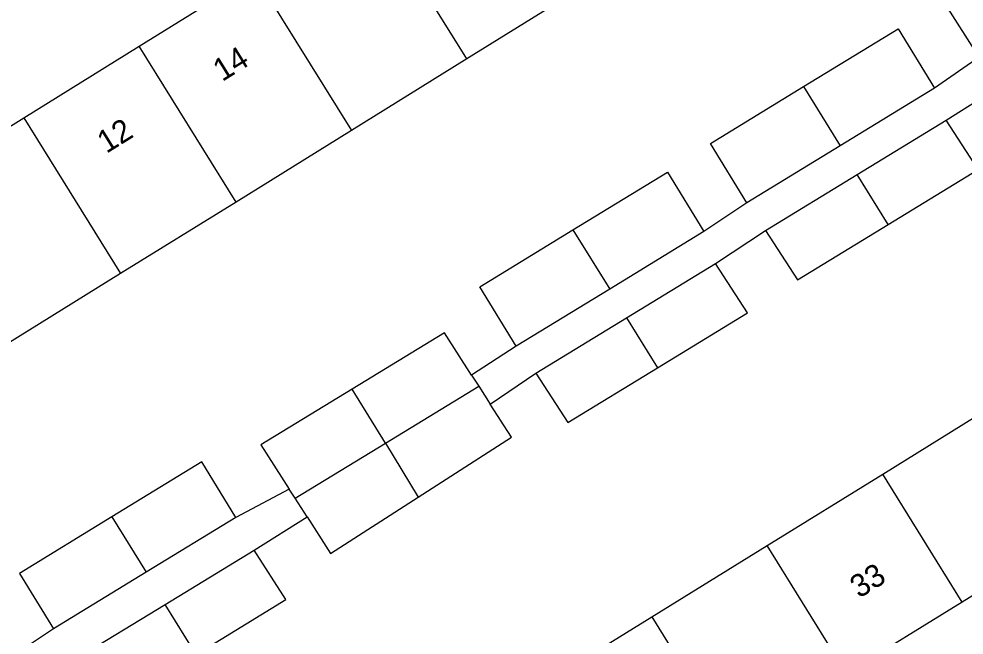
# Model space of a CAD drawing. Extents: x 160037 to 160839, y 385326 to 386441.
# Drawn here: x 160294.51 to 160336.28, y 386118.52 to 386145.76 of the extents above; entities that cross this region are included whole.
import ezdxf

# ---------------------------------------------------------------- set-up
doc = ezdxf.new("R2010")
doc.units = 0
for name, color, linetype in [('IMGEO_Pand', 7, 'Continuous'), ('IMGEO_Pand_nummerreeks', 7, 'Continuous'), ('IMGEO_Voetpad_open', 7, 'Continuous')]:
    doc.layers.add(name, color=color, linetype=linetype)

msp = doc.modelspace()

# ---------------------------------------------------------------- linework, layer by layer
at = {"layer": 'IMGEO_Pand'}
for points in [[(160314.298, 386143.989), (160310.024, 386150.878)], [(160336.951, 386144.064), (160335.473, 386146.382), (160339.517, 386148.959), (160340.994, 386146.641)], [(160299.828, 386144.551), (160304.925, 386147.714)], [(160304.925, 386147.714), (160309.2, 386140.825)], [(160319.397, 386147.153), (160314.298, 386143.989)], [(160329.187, 386142.765), (160333.374, 386145.322), (160334.981, 386142.691)], [(160294.729, 386141.387), (160299.828, 386144.551)], [(160304.102, 386137.662), (160299.828, 386144.551)], [(160314.298, 386143.989), (160309.2, 386140.825)], [(160326.683, 386137.623), (160325.077, 386140.255), (160329.187, 386142.765)], [(160329.187, 386142.765), (160330.813, 386140.145)], [(160334.981, 386142.691), (160330.813, 386140.145)], [(160289.63, 386138.223), (160294.729, 386141.387)], [(160294.729, 386141.387), (160299.003, 386134.498)], [(160331.557, 386138.884), (160335.492, 386141.288)], [(160332.927, 386136.669), (160336.901, 386139.096), (160335.492, 386141.288)], [(160309.2, 386140.825), (160304.102, 386137.662)], [(160330.813, 386140.145), (160326.683, 386137.623)], [(160318.992, 386136.431), (160323.179, 386138.988), (160324.786, 386136.357)], [(160327.51, 386136.412), (160331.557, 386138.884)], [(160332.927, 386136.669), (160331.557, 386138.884)], [(160304.102, 386137.662), (160299.003, 386134.498)], [(160327.51, 386136.412), (160328.919, 386134.22), (160332.927, 386136.669)], [(160316.488, 386131.289), (160314.882, 386133.921), (160318.992, 386136.431)], [(160318.992, 386136.431), (160320.618, 386133.811)], [(160324.786, 386136.357), (160320.618, 386133.811)], [(160321.36, 386132.549), (160325.295, 386134.953)], [(160322.731, 386130.334), (160326.704, 386132.761), (160325.295, 386134.953)], [(160299.003, 386134.498), (160293.905, 386131.334)], [(160320.618, 386133.811), (160316.488, 386131.289)], [(160317.357, 386130.104), (160321.36, 386132.549)], [(160321.36, 386132.549), (160322.731, 386130.334)], [(160314.514, 386130.009), (160313.312, 386131.881), (160309.235, 386129.39)], [(160314.514, 386130.009), (160314.828, 386129.52)], [(160317.357, 386130.104), (160318.766, 386127.912), (160322.731, 386130.334)], [(160309.235, 386129.39), (160305.203, 386126.927), (160306.458, 386124.973)], [(160310.713, 386127.008), (160309.235, 386129.39)], [(160310.713, 386127.008), (160314.828, 386129.52)], [(160314.828, 386129.52), (160315.337, 386128.728)], [(160312.149, 386124.621), (160316.273, 386127.271), (160315.337, 386128.728)], [(160332.687, 386125.641), (160337.79, 386128.799)], [(160306.718, 386124.568), (160310.713, 386127.008)], [(160310.713, 386127.008), (160312.149, 386124.621)], [(160304.097, 386123.721), (160302.598, 386126.176), (160298.614, 386123.743)], [(160327.585, 386122.484), (160332.687, 386125.641)], [(160336.192, 386119.976), (160332.687, 386125.641)], [(160306.718, 386124.568), (160306.458, 386124.973)], [(160307.248, 386123.744), (160306.718, 386124.568)], [(160307.248, 386123.744), (160308.281, 386122.136), (160312.149, 386124.621)], [(160298.614, 386123.743), (160294.53, 386121.249), (160296.028, 386118.795)], [(160298.614, 386123.743), (160300.13, 386121.299)], [(160304.097, 386123.721), (160300.13, 386121.299)], [(160341.295, 386123.133), (160336.192, 386119.976)], [(160322.483, 386119.328), (160327.585, 386122.484)], [(160331.09, 386116.819), (160327.585, 386122.484)], [(160300.966, 386119.879), (160304.901, 386122.283)], [(160302.337, 386117.666), (160306.31, 386120.091), (160304.901, 386122.283)], [(160300.13, 386121.299), (160296.028, 386118.795)], [(160336.192, 386119.976), (160331.09, 386116.819)], [(160296.946, 386117.424), (160300.966, 386119.879)], [(160302.337, 386117.666), (160300.966, 386119.879)], [(160317.38, 386116.171), (160322.483, 386119.328)], [(160322.483, 386119.328), (160325.988, 386113.663)]]:
    msp.add_lwpolyline(points, dxfattribs=at)
at = {"layer": 'IMGEO_Voetpad_open'}
for points in [[(160336.951, 386144.064), (160334.981, 386142.691)], [(160335.492, 386141.288), (160337.811, 386142.735)], [(160326.683, 386137.623), (160324.786, 386136.357)], [(160325.295, 386134.953), (160327.51, 386136.412)], [(160316.488, 386131.289), (160314.514, 386130.009)], [(160315.337, 386128.728), (160317.357, 386130.104)], [(160306.458, 386124.973), (160304.097, 386123.721)], [(160304.901, 386122.283), (160307.248, 386123.744)], [(160296.028, 386118.795), (160293.907, 386117.387)]]:
    msp.add_lwpolyline(points, dxfattribs=at)

# ---------------------------------------------------------------- texts
at = {"layer": 'IMGEO_Pand_nummerreeks'}
for s, rotation, p in [('14', 31.8211, (160303.49, 386142.964)), ('12', 31.8211, (160298.371, 386139.787)), ('33', 31.746, (160331.644, 386120.126))]:
    msp.add_text(s, height=1, rotation=rotation, dxfattribs=at).set_placement(p)

doc.saveas('drawing.dxf')
